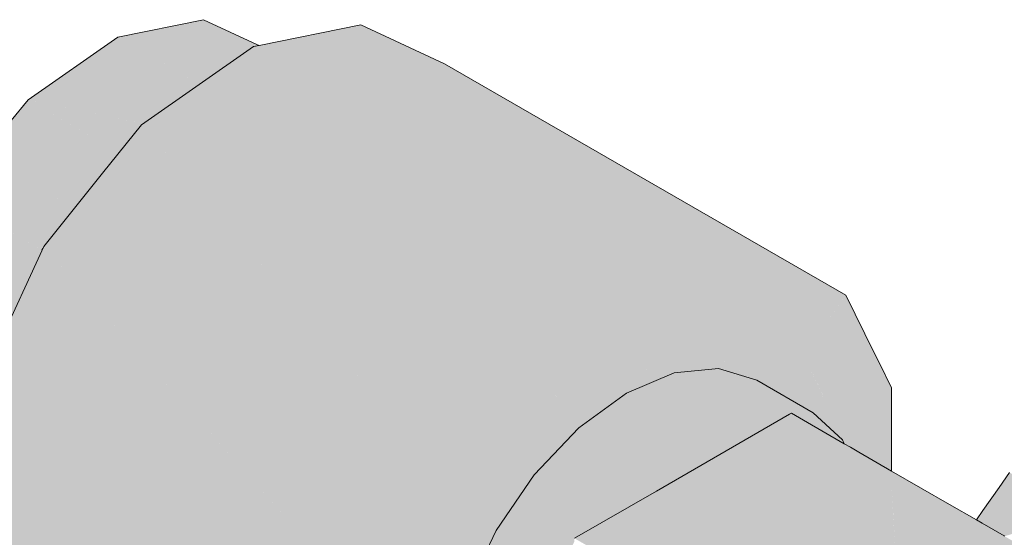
# Model space of a CAD drawing. Header units: millimetres. Extents: x 2 to 902, y -447 to 199.
# Tile 423 of 656: x 109.746 to 110.061, y 63.943 to 64.109. Entities that reach past the tile are written whole.
import ezdxf

# ---------------------------------------------------------------- set-up
doc = ezdxf.new("R2010")
doc.units = ezdxf.units.MM
doc.header["$MEASUREMENT"] = 0
doc.layers.add('AF-Registro', color=9, linetype='Continuous', lineweight=18)

msp = doc.modelspace()

# ---------------------------------------------------------------- hatches: boundary and pattern name
at = {"layer": 'AF-Registro', "linetype": 'Continuous'}
for points in [[(109.80474, 64.10866), (109.77734, 64.10312), (109.8035, 64.08801), (109.81185, 64.09384), (109.82024, 64.09971)], [(109.85498, 64.10697), (109.82256, 64.10042), (109.82073, 64.10005), (109.78492, 64.07503), (109.88189, 63.96223), (109.89839, 63.9506), (109.90065, 63.94901), (109.90153, 63.9503), (109.90496, 63.95531), (109.90332, 63.9558), (109.90496, 63.95531), (109.9104, 63.96327), (109.91768, 63.97392), (109.9104, 63.96327), (109.92174, 63.97525), (109.9207, 63.97834), (109.91308, 64.00103), (109.9489, 64.02606), (109.90889, 64.06053)], [(109.82256, 64.10042), (109.82178, 64.10078), (109.80474, 64.10866), (109.81993, 64.09989), (109.82024, 64.09971), (109.82038, 64.09981), (109.82073, 64.10005)], [(109.88174, 64.0946), (109.85498, 64.10697), (109.9489, 64.02606), (109.94742, 64.009), (109.94621, 63.99498), (109.96329, 63.99984), (109.94621, 63.99498), (109.94595, 63.99197), (109.95508, 63.99586), (109.96797, 63.99714), (109.96377, 63.99956), (109.96797, 63.99714), (109.96928, 63.99727), (109.96676, 64.00083), (109.96928, 63.99727), (109.97144, 64.00282), (109.97032, 63.99995), (109.97413, 63.99775), (109.97477, 63.99781), (109.97413, 63.99775), (109.98148, 63.9935), (109.98787, 63.99153), (109.98701, 63.99903), (109.98787, 63.99153), (109.98148, 63.9935), (109.98807, 63.9897), (109.99614, 63.98504), (109.99953, 63.98308), (109.99663, 63.98533), (109.9891, 63.99115), (109.98797, 63.99912), (109.98652, 64.00923), (109.98314, 64.03298), (109.98588, 64.00896), (109.98314, 64.03298), (109.9911, 64.01118), (109.98314, 64.03298), (109.98652, 64.00923), (109.98797, 63.99912), (109.9891, 63.99115), (109.99524, 63.99984), (110.00845, 64.01856), (110.0099, 64.0206)], [(109.78548, 64.07542), (109.77734, 64.10312), (109.74869, 64.0831)], [(109.77734, 64.10312), (109.78541, 64.07564), (109.78548, 64.07542), (109.8035, 64.08801), (109.79794, 64.09122)], [(109.74869, 64.0831), (109.74333, 64.07643), (109.72375, 64.05206), (109.75292, 64.03522), (109.75373, 64.03623), (109.7577, 64.04483), (109.75373, 64.03623), (109.75876, 64.04249), (109.76036, 64.04448), (109.75924, 64.04818), (109.75227, 64.07127), (109.76036, 64.04448), (109.7725, 64.05959), (109.7741, 64.06158), (109.77787, 64.06626)], [(109.78527, 64.07546), (109.74869, 64.0831), (109.77486, 64.068), (109.77787, 64.06626), (109.78492, 64.07503), (109.78548, 64.07542)], [(109.78492, 64.07503), (109.7725, 64.05959), (109.75373, 64.03623), (109.86072, 63.91637), (109.87913, 63.91754), (109.88367, 63.92418), (109.89189, 63.9362), (109.88367, 63.92418), (109.87913, 63.91754), (109.88499, 63.91791), (109.88884, 63.92593), (109.88295, 63.90613), (109.88095, 63.88738), (109.87664, 63.88489), (109.88295, 63.87094), (109.901, 63.86052), (109.899, 63.87696), (109.901, 63.86052), (109.901, 63.89571), (109.90689, 63.91551), (109.901, 63.89571), (109.92324, 63.94202), (109.92324, 63.94296), (109.92387, 63.94332), (109.93983, 63.95253), (109.92845, 63.95285), (109.92324, 63.94524), (109.92066, 63.94147), (109.91624, 63.935), (109.92845, 63.95285), (109.93983, 63.95253), (109.9616, 63.9651), (109.97594, 63.97338), (109.99134, 63.98227), (109.99253, 63.98296), (109.99337, 63.98247), (110.00446, 63.97607), (110.00943, 63.9732), (110.00888, 63.9744), (109.99953, 63.98308), (109.99511, 63.98445), (109.99262, 63.98301), (109.99511, 63.98445), (109.98733, 63.98685), (109.98628, 63.98657), (109.95789, 63.97896), (109.98733, 63.98685), (109.97313, 63.98544), (109.98733, 63.98685), (109.99953, 63.98308), (109.98148, 63.9935), (109.96929, 63.99727), (109.95508, 63.99586), (109.93984, 63.98938), (109.94265, 63.96784), (109.93984, 63.98938), (109.94595, 63.99197), (109.94612, 63.99396), (109.94679, 64.00169), (109.94742, 64.009), (109.9489, 64.02606), (109.93486, 64.01625), (109.92324, 64.00814), (109.92324, 64.00021), (109.9438, 63.99854), (109.92324, 64.00021), (109.92324, 63.99886), (109.94059, 63.99514), (109.92324, 63.99886), (109.92324, 64.00021), (109.92324, 64.00814), (109.91308, 64.00103), (109.92324, 63.99823), (109.93932, 63.9938), (109.9441, 63.99248), (109.93932, 63.9938), (109.92324, 63.99823), (109.92324, 63.98313), (109.92324, 63.9825), (109.93307, 63.9872), (109.92324, 63.9825), (109.92324, 63.98313), (109.92324, 63.99823), (109.91308, 64.00103), (109.91985, 63.98088), (109.92324, 63.98232), (109.93195, 63.98602), (109.92324, 63.98232), (109.92324, 63.97768), (109.92324, 63.98232), (109.91985, 63.98088), (109.92149, 63.97599), (109.92324, 63.97727), (109.92149, 63.97599), (109.92174, 63.97525), (109.92198, 63.97549), (109.92324, 63.97683), (109.92324, 63.97714), (109.92324, 63.97683), (109.92401, 63.97764), (109.9246, 63.97826), (109.9104, 63.96327), (109.89819, 63.94542), (109.90065, 63.94901), (109.9001, 63.94939), (109.89656, 63.95189), (109.88189, 63.96223), (109.82351, 64.03014)], [(109.74119, 64.00908), (109.75319, 64.03506), (109.72375, 64.05206), (109.70681, 64.01537), (109.73625, 63.99837)], [(109.85836, 63.84337), (109.85263, 63.8416), (109.85531, 63.83942), (109.85542, 63.83934), (109.85583, 63.83972), (109.85934, 63.84175), (109.85912, 63.84278), (109.85896, 63.84355), (109.85323, 63.87138), (109.86626, 63.8789), (109.87008, 63.88687), (109.86626, 63.8789), (109.87664, 63.88489), (109.88095, 63.88738), (109.87991, 63.8959), (109.8788, 63.90502), (109.87991, 63.8959), (109.88095, 63.88738), (109.92324, 63.91432), (109.92324, 63.92033), (109.88648, 63.918), (109.88884, 63.92593), (109.88499, 63.91791), (109.87729, 63.91742), (109.86072, 63.91637), (109.84399, 63.93511), (109.75373, 64.03623), (109.73587, 63.99754), (109.73256, 63.99037), (109.72507, 63.94537), (109.85263, 63.8416)], [(109.75319, 64.03506), (109.75373, 64.03623), (109.75292, 64.03522)], [(110.01141, 63.97205), (110.01396, 63.97058), (110.00763, 63.97716), (110.00852, 63.97789), (110.01494, 63.98317), (110.02455, 63.99107), (110.02055, 63.99913), (110.01737, 63.9973), (110.01335, 63.99498), (110.01156, 63.99395), (110.01335, 63.99498), (110.01737, 63.9973), (110.02055, 63.99913), (110.01902, 64.0022), (110.01247, 64.00155), (110.00927, 64.00124), (110.00899, 63.99246), (110.00875, 63.98508), (110.00899, 63.99246), (110.00881, 63.99236), (110.00899, 63.99246), (110.00927, 64.00124), (110.01247, 64.00155), (110.01902, 64.0022), (110.0099, 64.0206), (110.00889, 64.0012), (110.00841, 63.99213), (110.00889, 64.0012), (110.0099, 64.0206), (109.99653, 64.00168), (109.99766, 64.00008), (109.99653, 64.00168), (109.99731, 64.00005), (110.00466, 63.98996), (110.00806, 63.9853), (110.00474, 63.99001), (110.00806, 63.9853), (110.00466, 63.98996), (109.99731, 64.00005), (110.00269, 63.98882), (110.00374, 63.98663), (110.0077, 63.97837), (110.00374, 63.98663), (110.00268, 63.98882), (109.99727, 64.00005), (109.9972, 64.00004), (110.00242, 63.98867), (110.00328, 63.98677), (110.00687, 63.97884), (110.00328, 63.98677), (110.00241, 63.98866), (109.9972, 64.00004), (110.0019, 63.98837), (109.9972, 64.00004), (109.99727, 64.00005), (109.99653, 64.00168), (109.99524, 63.99984), (109.98979, 63.99212), (110.00174, 63.98828), (110.00244, 63.98703), (110.00174, 63.98828), (109.98979, 63.99212), (110.00076, 63.98771), (110.00058, 63.98761), (110.00076, 63.98771), (109.98979, 63.99212), (109.99222, 63.99019), (109.99761, 63.98589), (110.00539, 63.9797), (109.99761, 63.98589), (109.99751, 63.98583), (109.99761, 63.98589), (109.99222, 63.99019), (109.9917, 63.99035), (109.99693, 63.9855), (109.9917, 63.99035), (109.99222, 63.99019), (109.98979, 63.99212), (109.9891, 63.99115), (109.99663, 63.98533), (109.99953, 63.98308), (110.00672, 63.97641), (110.00888, 63.9744), (110.00943, 63.9732)], [(109.97032, 63.99995), (109.96928, 63.99727), (109.98148, 63.9935)], [(110.00269, 63.98882), (109.99731, 64.00005), (109.99653, 64.00168), (109.99727, 64.00005)], [(110.02455, 63.99107), (110.00763, 63.97716), (110.01396, 63.97058), (110.02229, 63.96577), (110.02455, 63.96447)], [(109.99253, 63.98296), (109.99194, 63.98262), (109.94944, 63.95808), (109.92324, 63.94296), (110.02455, 63.93572), (110.02645, 63.93559), (110.02728, 63.93655), (110.03721, 63.9481), (110.02728, 63.93655), (110.02645, 63.93559), (110.0273, 63.93652), (110.02645, 63.93559), (110.02769, 63.9355), (110.02755, 63.93586), (110.02769, 63.9355), (110.03305, 63.93512), (110.04157, 63.93451), (110.04417, 63.93432), (110.04799, 63.93653), (110.04447, 63.93863), (110.04799, 63.93653), (110.04417, 63.93432), (110.05271, 63.93371), (110.04903, 63.93713), (110.04668, 63.93931), (110.04563, 63.94029), (110.03756, 63.94778), (110.04563, 63.94029), (110.04668, 63.93931), (110.04903, 63.93713), (110.05271, 63.93371), (110.05063, 63.93805), (110.05271, 63.93371), (110.05301, 63.93369), (110.0507, 63.93809), (110.04959, 63.94021), (110.0507, 63.93809), (110.05301, 63.93369), (110.05075, 63.93812), (110.05301, 63.93369), (110.04157, 63.93451), (110.02769, 63.9355), (110.03288, 63.92214), (110.03435, 63.91835), (110.03632, 63.91327), (110.03435, 63.91835), (110.03288, 63.92214), (110.02769, 63.9355), (110.02455, 63.93572), (110.02455, 63.91029), (110.02455, 63.93572), (109.94325, 63.94153), (109.92324, 63.94296), (110.00003, 63.90012), (109.92324, 63.94296), (110.008, 63.89431), (110.01178, 63.89213), (110.01163, 63.89192), (110.01208, 63.89167), (110.01242, 63.89186), (110.01217, 63.89197), (110.0125, 63.89316), (110.01217, 63.89197), (110.01242, 63.89186), (110.02455, 63.89886), (110.03873, 63.90705), (110.0601, 63.91939), (110.08136, 63.93167), (110.0508, 63.93815), (110.04967, 63.94023), (110.04795, 63.94359), (110.04967, 63.94023), (110.0508, 63.93815), (110.08136, 63.93167), (110.05295, 63.93939), (110.04975, 63.94026), (110.05295, 63.93939), (110.08136, 63.93167), (110.05566, 63.94096), (110.08136, 63.93167), (110.06067, 63.94362), (110.05982, 63.94336), (110.05399, 63.94156), (110.05982, 63.94336), (110.06067, 63.94362), (110.06047, 63.94373), (110.06028, 63.94362), (110.06047, 63.94373), (110.05345, 63.94778), (110.05164, 63.94883), (110.05107, 63.94802), (110.05164, 63.94883), (110.04304, 63.95379), (110.04563, 63.94856), (110.04804, 63.94371), (110.04556, 63.94857), (110.03888, 63.94923), (110.04556, 63.94857), (110.04804, 63.94371), (110.04563, 63.94856), (110.04304, 63.95379), (110.03841, 63.94927), (110.04304, 63.95379), (110.02455, 63.96447), (110.03613, 63.9495), (110.03566, 63.94955), (110.02561, 63.95054), (110.02676, 63.93789), (110.02561, 63.95054), (110.03566, 63.94955), (110.03613, 63.9495), (110.02477, 63.95965), (110.02519, 63.95058), (110.02477, 63.95965), (110.03613, 63.9495), (110.02455, 63.96447), (110.02455, 63.95986), (110.02508, 63.95059), (110.02565, 63.94077), (110.02583, 63.93697), (110.02565, 63.94077), (110.02506, 63.95059), (110.02561, 63.94088), (110.02506, 63.95059), (110.02455, 63.95065), (110.0231, 63.95079), (110.02455, 63.94361), (110.0231, 63.95079), (110.0205, 63.96361), (110.02267, 63.95083), (110.0234, 63.94658), (110.02455, 63.9398), (110.0186, 63.95123), (109.98014, 63.95504), (109.96262, 63.95677), (109.98014, 63.95504), (110.0186, 63.95123), (110.02455, 63.9398), (110.0234, 63.94658), (110.02267, 63.95083), (110.02171, 63.95093), (110.02092, 63.951), (110.01941, 63.95115), (110.02092, 63.951), (110.02171, 63.95093), (110.02267, 63.95083), (110.01707, 63.96288), (110.01436, 63.96231), (110.01707, 63.96288), (110.02267, 63.95083), (110.0205, 63.96361), (110.01469, 63.96901), (110.0205, 63.96361), (110.0231, 63.95079), (110.02455, 63.95065), (110.02506, 63.95059), (110.02455, 63.95986), (110.02455, 63.96447), (110.01412, 63.97049), (110.01141, 63.97205), (110.00943, 63.9732), (109.99207, 63.98256), (110.00943, 63.9732), (109.99641, 63.98071)], [(110.05374, 63.95182), (110.05164, 63.94883), (110.06001, 63.94399), (110.06047, 63.94373), (110.06067, 63.94362), (110.06227, 63.94411), (110.06362, 63.9446), (110.0683, 63.94631), (110.0631, 63.94498), (110.06227, 63.94477), (110.0631, 63.94498), (110.0683, 63.94631), (110.06362, 63.9446), (110.06227, 63.94411), (110.0637, 63.94455), (110.06916, 63.94623), (110.0707, 63.94672), (110.07055, 63.94689), (110.06973, 63.94775), (110.06941, 63.94809), (110.06892, 63.94861), (110.06544, 63.9466), (110.0629, 63.94513), (110.06544, 63.9466), (110.06892, 63.94861), (110.06691, 63.95073), (110.06892, 63.94861), (110.07018, 63.94934), (110.07281, 63.95086), (110.06679, 63.95835), (110.06435, 63.96013), (110.06679, 63.95835), (110.07603, 63.94685), (110.07507, 63.94805), (110.07281, 63.95086), (110.07018, 63.94934), (110.06892, 63.94861), (110.06941, 63.94809), (110.06973, 63.94775), (110.07097, 63.949), (110.06973, 63.94775), (110.07055, 63.94689), (110.0707, 63.94672), (110.07391, 63.94775), (110.07072, 63.94671), (110.07399, 63.94772), (110.07072, 63.94671), (110.06916, 63.94623), (110.07138, 63.94601), (110.07717, 63.94544), (110.08002, 63.94515), (110.08972, 63.94103), (110.09167, 63.9402), (110.08002, 63.94515), (110.06747, 63.93791), (110.07913, 63.93296), (110.10333, 63.9317), (110.10685, 63.93096), (110.10333, 63.9317), (110.10693, 63.93084), (110.1124, 63.92973), (110.11237, 63.92979), (110.1124, 63.92973), (110.11981, 63.92823), (110.11141, 63.9318), (110.11981, 63.92823), (110.1124, 63.92973), (110.10693, 63.93084), (110.1125, 63.92952), (110.10693, 63.93084), (110.10333, 63.9317), (110.09104, 63.92461), (110.0914, 63.92434), (110.11418, 63.92023), (110.10935, 63.9273), (110.11418, 63.92023), (110.11584, 63.92257), (110.11349, 63.92748), (110.11584, 63.92257), (110.11995, 63.92776), (110.11584, 63.92257), (110.11418, 63.92023), (110.11476, 63.91939), (110.11982, 63.91428), (110.11749, 63.91914), (110.11982, 63.91428), (110.12306, 63.9173), (110.11982, 63.91428), (110.11476, 63.91939), (110.1174, 63.91553), (110.12016, 63.91358), (110.11994, 63.91403), (110.12016, 63.91358), (110.12585, 63.90792), (110.12016, 63.91358), (110.1174, 63.91553), (110.11841, 63.91406), (110.12078, 63.91229), (110.11841, 63.91406), (110.11886, 63.9134), (110.12128, 63.91125), (110.12107, 63.91168), (110.12128, 63.91125), (110.12605, 63.90724), (110.12128, 63.91125), (110.11886, 63.9134), (110.11911, 63.91303), (110.12148, 63.91082), (110.12633, 63.90632), (110.12141, 63.91098), (110.12633, 63.90632), (110.12148, 63.91082), (110.11911, 63.91303), (110.12352, 63.90658), (110.12153, 63.91073), (110.12352, 63.90658), (110.13055, 63.89193), (110.13064, 63.89176), (110.12831, 63.89958), (110.13064, 63.89176), (110.13068, 63.89168), (110.12834, 63.89953), (110.12639, 63.90609), (110.12834, 63.89953), (110.13068, 63.89168), (110.12365, 63.87212), (110.12421, 63.87021), (110.13518, 63.87654), (110.13439, 63.88395), (110.13518, 63.87654), (110.13523, 63.87602), (110.13557, 63.87278), (110.13564, 63.87216), (110.13597, 63.86902), (110.13735, 63.86761), (110.13717, 63.86984), (110.13682, 63.871), (110.13717, 63.86984), (110.13735, 63.86761), (110.13803, 63.86692), (110.13749, 63.86875), (110.13803, 63.86692), (110.13766, 63.87018), (110.13672, 63.87136), (110.14595, 63.85987), (110.13766, 63.87018), (110.13803, 63.86692), (110.13735, 63.86761), (110.13598, 63.86899), (110.136, 63.86876), (110.13618, 63.8671), (110.13652, 63.86391), (110.1367, 63.8622), (110.13685, 63.86343), (110.13733, 63.86743), (110.13685, 63.86343), (110.13744, 63.86256), (110.13685, 63.86343), (110.1367, 63.8622), (110.13557, 63.85292), (110.13766, 63.85311), (110.13796, 63.86181), (110.13766, 63.85311), (110.14202, 63.8535), (110.14079, 63.85766), (110.13812, 63.86663), (110.1469, 63.85788), (110.13812, 63.86663), (110.14079, 63.85766), (110.14202, 63.8535), (110.14303, 63.85437), (110.14202, 63.8535), (110.14354, 63.85363), (110.14696, 63.85777), (110.14354, 63.85363), (110.14872, 63.8541), (110.15047, 63.85425), (110.14467, 63.86253), (110.15047, 63.85425), (110.13888, 63.88412), (110.13267, 63.90011), (110.1336, 63.89184), (110.13267, 63.90011), (110.13354, 63.89192), (110.13452, 63.88368), (110.13354, 63.89192), (110.13448, 63.88375), (110.1354, 63.87577), (110.13448, 63.88375), (110.13354, 63.89192), (110.13267, 63.90011), (110.13228, 63.90113), (110.12716, 63.91431), (110.12215, 63.92724), (110.12107, 63.93002), (110.11909, 63.93066), (110.12107, 63.93002), (110.11908, 63.93071), (110.11063, 63.93342), (110.11084, 63.933), (110.11063, 63.93342), (110.1036, 63.93571), (110.10417, 63.93488), (110.1036, 63.93571), (110.0977, 63.93763), (110.10359, 63.93572), (110.11062, 63.93345), (110.11908, 63.93071), (110.11051, 63.93367), (110.10328, 63.93618), (110.09703, 63.93834), (110.10328, 63.93618), (110.11051, 63.93368), (110.11907, 63.93072), (110.11048, 63.93374), (110.11907, 63.93072), (110.12107, 63.93002), (110.11891, 63.93126), (110.11035, 63.934), (110.1032, 63.93629), (110.11035, 63.934), (110.11891, 63.93126), (110.11031, 63.93409), (110.11891, 63.93126), (110.10889, 63.93705), (110.10308, 63.93647), (110.09686, 63.93852), (110.09392, 63.94163), (110.09129, 63.94048), (110.09031, 63.94119), (110.08564, 63.9446), (110.0693, 63.95652), (110.08564, 63.9446), (110.09031, 63.94119), (110.09129, 63.94048), (110.09392, 63.94163), (110.09347, 63.9421), (110.09392, 63.94163), (110.09686, 63.93852), (110.10308, 63.93647), (110.10889, 63.93705), (110.09864, 63.94297), (110.09792, 63.94338), (110.08542, 63.9506), (110.09167, 63.944), (110.08542, 63.9506), (110.06227, 63.96396), (110.06276, 63.96128), (110.06227, 63.96396), (110.06227, 63.96164), (110.06405, 63.95375), (110.0645, 63.95176), (110.06415, 63.95364), (110.0645, 63.95176), (110.06405, 63.95375), (110.06227, 63.96164), (110.06227, 63.95562), (110.06227, 63.9527), (110.06227, 63.94691), (110.06227, 63.94559), (110.06035, 63.94699), (110.06227, 63.94559), (110.06227, 63.95562), (110.06143, 63.95651), (110.06227, 63.95562), (110.06227, 63.96396), (110.05891, 63.95918)]]:
    msp.add_hatch(color=254, dxfattribs=at).paths.add_polyline_path(points)

# ---------------------------------------------------------------- linework, layer by layer
at = {"layer": 'AF-Registro'}
for p, q in [((109.80474, 64.10866), (109.77734, 64.10312)), ((109.82178, 64.10078), (109.80474, 64.10866)), ((109.85498, 64.10697), (109.82256, 64.10042)), ((109.88174, 64.0946), (109.85498, 64.10697)), ((109.77734, 64.10312), (109.74869, 64.0831)), ((109.82073, 64.10005), (109.78492, 64.07503)), ((109.82256, 64.10042), (109.82073, 64.10005)), ((109.82256, 64.10042), (109.82178, 64.10078)), ((110.0099, 64.0206), (109.88174, 64.0946)), ((109.74869, 64.0831), (109.74333, 64.07643)), ((109.78492, 64.07503), (109.7725, 64.05959)), ((109.7725, 64.05959), (109.75373, 64.03623)), ((109.75373, 64.03623), (109.73587, 63.99754)), ((110.01902, 64.0022), (110.0099, 64.0206)), ((110.02055, 63.99913), (110.01902, 64.0022)), ((109.96929, 63.99727), (109.95508, 63.99586)), ((109.98148, 63.9935), (109.96929, 63.99727)), ((110.02455, 63.99107), (110.02055, 63.99913)), ((109.95508, 63.99586), (109.93984, 63.98938)), ((109.99953, 63.98308), (109.98148, 63.9935)), ((110.02455, 63.96447), (110.02455, 63.99107)), ((109.93984, 63.98938), (109.9246, 63.97826)), ((109.99194, 63.98262), (109.94944, 63.95808)), ((109.99253, 63.98296), (109.99194, 63.98262)), ((109.99641, 63.98071), (109.99253, 63.98296)), ((110.00943, 63.9732), (109.99641, 63.98071)), ((110.00888, 63.9744), (109.99953, 63.98308)), ((109.9246, 63.97826), (109.9104, 63.96327)), ((110.00943, 63.9732), (110.00888, 63.9744)), ((110.01141, 63.97205), (110.00943, 63.9732)), ((110.01412, 63.97049), (110.01141, 63.97205)), ((110.02455, 63.96447), (110.01412, 63.97049)), ((109.9104, 63.96327), (109.89819, 63.94542)), ((110.04304, 63.95379), (110.02455, 63.96447)), ((110.06227, 63.96396), (110.05891, 63.95918)), ((110.05891, 63.95918), (110.05374, 63.95182)), ((109.94944, 63.95808), (109.92324, 63.94296)), ((110.05164, 63.94883), (110.04304, 63.95379)), ((110.05374, 63.95182), (110.05164, 63.94883)), ((110.05345, 63.94778), (110.05164, 63.94883)), ((110.06047, 63.94373), (110.05345, 63.94778)), ((109.89819, 63.94542), (109.88884, 63.92593)), ((110.06067, 63.94362), (110.06047, 63.94373))]:
    msp.add_line(p, q, dxfattribs=at)

doc.saveas('drawing.dxf')
